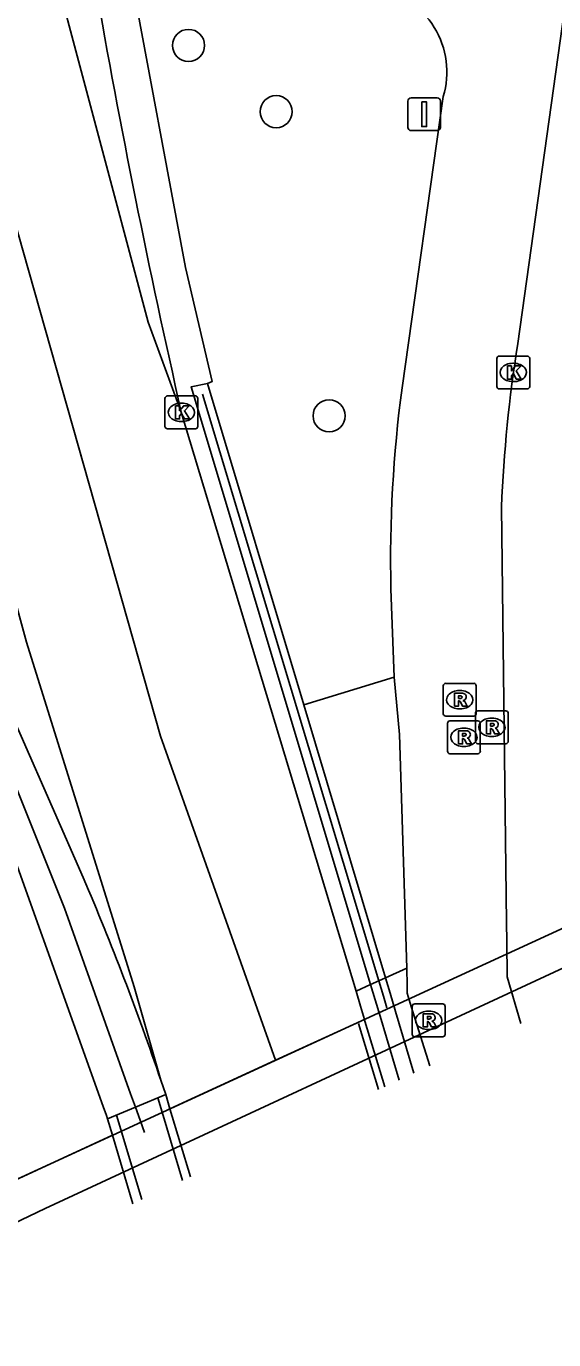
# Model space of a CAD drawing. Extents: x 160806 to 161707, y 383697 to 384148.
# Drawn here: x 161267.98 to 161284.05, y 383743.17 to 383783.17 of the extents above; entities that cross this region are included whole.
import ezdxf

# ---------------------------------------------------------------- set-up
doc = ezdxf.new("R2010")
doc.units = 0
for name, color, linetype in [('IMGEO_Boom', 7, 'Continuous'), ('IMGEO_Fietspad_open', 7, 'Continuous'), ('IMGEO_Hek', 7, 'Continuous'), ('IMGEO_Kolk', 7, 'Continuous'), ('IMGEO_Lijnafwatering', 7, 'Continuous'), ('IMGEO_Muur', 7, 'Continuous'), ('IMGEO_Rijbaan_lokaal_gesloten', 7, 'Continuous'), ('IMGEO_Rioolput', 7, 'Continuous'), ('IMGEO_Spoorbaan_open', 7, 'Continuous'), ('IMGEO_Terreindeel_gesloten', 7, 'Continuous'), ('IMGEO_Verkeersbordpaal', 7, 'Continuous'), ('IMGEO_Verkeerseiland_open', 7, 'Continuous'), ('IMGEO_Voetpad_open', 7, 'Continuous')]:
    doc.layers.add(name, color=color, linetype=linetype)

msp = doc.modelspace()

# ---------------------------------------------------------------- linework, layer by layer
at = {"layer": 'IMGEO_Boom'}
for centre in [(161272.923, 383782.592), (161275.593, 383780.573), (161277.205, 383771.308)]:
    msp.add_circle(centre, 0.489, dxfattribs=at)
at = {"layer": 'IMGEO_Fietspad_open'}
for points in [[(161288.857, 383815.733), (161288.794, 383815.268), (161282.95, 383773.511)], [(161280.68, 383781.031), (161279.429, 383772.165)], [(161282.453, 383768.528), (161282.607, 383755.867), (161282.614, 383755.304), (161282.627, 383754.217), (161283.047, 383752.799)], [(161279.09, 383766.034), (161279.182, 383763.346)], [(161279.182, 383763.346), (161279.35, 383761.601), (161279.571, 383754.484)], [(161280.277, 383751.512), (161279.709, 383753.32), (161279.582, 383753.724), (161279.579, 383753.954), (161279.571, 383754.484)]]:
    msp.add_lwpolyline(points, dxfattribs=at)
for centre, radius, start, end in [((161278.181, 383781.78), 2.609, 343.3119, 79.6269), ((161326.663, 383766.635), 44.25, 171.0604, 177.548), ((161317.98, 383766.959), 38.901, 172.3085, 181.3619)]:
    msp.add_arc(centre, radius, start, end, dxfattribs=at)
at = {"layer": 'IMGEO_Hek'}
for points in [[(161273.348, 383771.968), (161278.72, 383754.097)], [(161271.16, 383750.654), (161269.143, 383756.311), (161266.449, 383763.014), (161265.912, 383764.193)], [(161278.72, 383754.097), (161278.859, 383753.634)], [(161278.859, 383753.634), (161278.966, 383753.279)], [(161271.306, 383750.247), (161271.16, 383750.654)], [(161271.58, 383749.479), (161271.394, 383750), (161271.306, 383750.247)]]:
    msp.add_lwpolyline(points, dxfattribs=at)
at = {"layer": 'IMGEO_Kolk'}
for p, q in [((161282.313, 383772.203), (161282.313, 383773.055)), ((161282.388, 383773.129), (161283.24, 383773.129)), ((161283.314, 383773.055), (161283.314, 383772.203)), ((161282.801, 383772.909), (161282.826, 383772.909)), ((161282.824, 383772.349), (161282.799, 383772.349)), ((161272.205, 383770.987), (161272.205, 383771.839)), ((161272.28, 383771.913), (161273.132, 383771.913)), ((161273.206, 383771.839), (161273.206, 383770.987)), ((161283.24, 383772.129), (161282.388, 383772.129)), ((161272.693, 383771.693), (161272.718, 383771.693)), ((161272.716, 383771.133), (161272.691, 383771.133)), ((161273.132, 383770.913), (161272.28, 383770.913))]:
    msp.add_line(p, q, dxfattribs=at)
for points in [[(161282.313, 383772.203), (161282.313, 383773.055)], [(161282.388, 383773.129), (161283.24, 383773.129)], [(161283.314, 383773.055), (161283.314, 383772.203)], [(161282.634, 383772.829), (161282.757, 383772.829), (161282.757, 383772.678), (161282.887, 383772.829), (161283.051, 383772.829), (161282.905, 383772.678), (161283.058, 383772.429), (161282.906, 383772.429), (161282.821, 383772.593), (161282.757, 383772.526), (161282.757, 383772.429), (161282.634, 383772.429), (161282.634, 383772.829)], [(161272.205, 383770.987), (161272.205, 383771.839)], [(161272.28, 383771.913), (161273.132, 383771.913)], [(161273.206, 383771.839), (161273.206, 383770.987)], [(161283.24, 383772.129), (161282.388, 383772.129)], [(161272.526, 383771.613), (161272.649, 383771.613), (161272.649, 383771.462), (161272.779, 383771.613), (161272.943, 383771.613), (161272.797, 383771.462), (161272.95, 383771.213), (161272.798, 383771.213), (161272.713, 383771.377), (161272.649, 383771.31), (161272.649, 383771.213), (161272.526, 383771.213), (161272.526, 383771.613)], [(161273.132, 383770.913), (161272.28, 383770.913)]]:
    msp.add_lwpolyline(points, dxfattribs=at)
for centre, start, end in [((161282.39, 383773.053), 91.552, 178.448), ((161282.39, 383773.053), 91.552, 178.448), ((161283.238, 383773.053), 1.552, 88.448), ((161283.238, 383773.053), 1.552, 88.448), ((161282.39, 383772.205), 181.552, 268.448), ((161282.39, 383772.205), 181.552, 268.448), ((161283.238, 383772.205), 271.552, 358.448), ((161283.238, 383772.205), 271.552, 358.448), ((161272.282, 383771.837), 91.552, 178.448), ((161272.282, 383771.837), 91.552, 178.448), ((161273.13, 383771.837), 1.552, 88.448), ((161273.13, 383771.837), 1.552, 88.448), ((161272.282, 383770.989), 181.552, 268.448), ((161272.282, 383770.989), 181.552, 268.448), ((161273.13, 383770.989), 271.552, 358.448), ((161273.13, 383770.989), 271.552, 358.448)]:
    msp.add_arc(centre, 0.0765, start, end, dxfattribs=at)
for centre, major_axis, ratio, start_param, end_param in [((161282.8, 383772.629), (-0.387, 0.002), 0.722429, 4.712389, 7.853982), ((161282.825, 383772.629), (-0.39, 0.002), 0.717154, 1.570796, 4.712389), ((161272.692, 383771.413), (-0.387, 0.002), 0.722429, 4.712389, 7.853982), ((161272.717, 383771.413), (-0.39, 0.002), 0.717154, 1.570796, 4.712389)]:
    msp.add_ellipse(centre, major_axis=major_axis, ratio=ratio, start_param=start_param, end_param=end_param, dxfattribs=at)
at = {"layer": 'IMGEO_Lijnafwatering'}
for points in [[(161278.103, 383752.803), (161278.71, 383750.784)], [(161271.986, 383750.534), (161272.146, 383750), (161272.742, 383748.012)], [(161270.729, 383750.004), (161271.498, 383747.434)]]:
    msp.add_lwpolyline(points, dxfattribs=at)
at = {"layer": 'IMGEO_Muur'}
for points in [[(161278.921, 383754.188), (161278.72, 383754.097), (161278.469, 383753.982)], [(161278.921, 383754.188), (161279.06, 383753.724), (161279.226, 383753.168), (161279.789, 383751.285)], [(161279.339, 383751.076), (161278.757, 383753.024), (161278.607, 383753.522), (161278.469, 383753.982)]]:
    msp.add_lwpolyline(points, dxfattribs=at)
at = {"layer": 'IMGEO_Rijbaan_lokaal_gesloten'}
for points in [[(161272.703, 383771.417), (161271.69, 383774.162), (161268.422, 383786.436), (161264.696, 383801.082), (161262.513, 383809.751), (161261.079, 383815.554), (161260.191, 383819.388), (161259.009, 383825.191), (161255.351, 383843.932), (161255.223, 383844.644)], [(161252.374, 383843.765), (161253.35, 383838.619), (161254.467, 383832.736), (161257.59, 383817.205), (161262.593, 383796.907), (161267.226, 383778.65), (161272.066, 383761.555), (161275.575, 383751.679)], [(161272.079, 383751.073), (161271.27, 383753.915), (161267.992, 383764.419), (161264.266, 383778.033), (161260.199, 383793.827), (161258.251, 383801.656), (161254.931, 383815.431), (161252.101, 383829.184), (161249.639, 383841.943), (161249.469, 383842.867)], [(161278.024, 383753.78), (161272.703, 383771.417)], [(161263.126, 383769.895), (161266.642, 383760.526), (161270.321, 383750.272), (161270.419, 383750), (161270.458, 383749.89)], [(161269.714, 383757.243), (161266.873, 383763.706)], [(161278.024, 383753.78), (161278.161, 383753.324), (161278.282, 383752.924)], [(161278.282, 383752.924), (161275.575, 383751.679)], [(161278.899, 383750.872), (161278.899, 383750.872), (161278.297, 383752.874), (161278.282, 383752.924)], [(161275.575, 383751.679), (161272.358, 383750.199)], [(161272.227, 383750.635), (161272.079, 383751.073)], [(161272.358, 383750.199), (161272.227, 383750.635)], [(161272.358, 383750.199), (161272.98, 383748.123)], [(161270.458, 383749.89), (161270.606, 383749.394)], [(161270.606, 383749.394), (161267.617, 383748.019)], [(161271.23, 383747.31), (161271.23, 383747.31), (161270.606, 383749.394)]]:
    msp.add_lwpolyline(points, dxfattribs=at)
for centre, radius, start, end in [((161531.086, 383830.094), 264.962, 189.91668, 192.79439), ((161189.385, 383722.914), 87.357, 18.80469, 23.1396)]:
    msp.add_arc(centre, radius, start, end, dxfattribs=at)
at = {"layer": 'IMGEO_Rioolput'}
for p, q in [((161280.683, 383762.234), (161280.683, 383763.086)), ((161280.758, 383763.16), (161281.61, 383763.16)), ((161281.684, 383763.086), (161281.684, 383762.234)), ((161281.171, 383762.94), (161281.196, 383762.94)), ((161281.194, 383762.38), (161281.169, 383762.38)), ((161281.661, 383761.395), (161281.661, 383762.247)), ((161281.736, 383762.321), (161282.588, 383762.321)), ((161282.662, 383762.247), (161282.662, 383761.395)), ((161281.61, 383762.16), (161280.758, 383762.16)), ((161280.81, 383761.091), (161280.81, 383761.943)), ((161280.885, 383762.017), (161281.737, 383762.017)), ((161281.298, 383761.797), (161281.323, 383761.797)), ((161281.811, 383761.943), (161281.811, 383761.091)), ((161282.149, 383762.101), (161282.174, 383762.101)), ((161282.172, 383761.541), (161282.147, 383761.541)), ((161281.737, 383761.017), (161280.885, 383761.017)), ((161281.321, 383761.237), (161281.296, 383761.237)), ((161282.588, 383761.321), (161281.736, 383761.321)), ((161279.812, 383753.394), (161280.664, 383753.394)), ((161279.737, 383752.468), (161279.737, 383753.32)), ((161280.225, 383753.174), (161280.25, 383753.174)), ((161280.738, 383753.32), (161280.738, 383752.468)), ((161280.248, 383752.614), (161280.223, 383752.614)), ((161280.664, 383752.394), (161279.812, 383752.394))]:
    msp.add_line(p, q, dxfattribs=at)
for points in [[(161280.683, 383762.234), (161280.683, 383763.086)], [(161280.758, 383763.16), (161281.61, 383763.16)], [(161281.684, 383763.086), (161281.684, 383762.234)], [(161281.272, 383762.858), (161281.02, 383762.86), (161281.02, 383762.46)], [(161281.02, 383762.46), (161281.144, 383762.46), (161281.144, 383762.622), (161281.155, 383762.622)], [(161281.198, 383762.779), (161281.144, 383762.779), (161281.144, 383762.698)], [(161281.144, 383762.698), (161281.196, 383762.698)], [(161281.202, 383762.593), (161281.273, 383762.46), (161281.413, 383762.46), (161281.348, 383762.586)], [(161281.661, 383761.395), (161281.661, 383762.247)], [(161281.736, 383762.321), (161282.588, 383762.321)], [(161282.662, 383762.247), (161282.662, 383761.395)], [(161281.61, 383762.16), (161280.758, 383762.16)], [(161280.81, 383761.091), (161280.81, 383761.943)], [(161280.885, 383762.017), (161281.737, 383762.017)], [(161281.811, 383761.943), (161281.811, 383761.091)], [(161282.25, 383762.019), (161281.998, 383762.021), (161281.998, 383761.621)], [(161282.176, 383761.94), (161282.122, 383761.94), (161282.122, 383761.859)], [(161282.122, 383761.859), (161282.174, 383761.859)], [(161281.399, 383761.715), (161281.147, 383761.717), (161281.147, 383761.317)], [(161281.147, 383761.317), (161281.271, 383761.317), (161281.271, 383761.479), (161281.282, 383761.479)], [(161281.325, 383761.636), (161281.271, 383761.636), (161281.271, 383761.555)], [(161281.271, 383761.555), (161281.323, 383761.555)], [(161281.329, 383761.45), (161281.4, 383761.317), (161281.54, 383761.317), (161281.475, 383761.443)], [(161281.998, 383761.621), (161282.122, 383761.621), (161282.122, 383761.783), (161282.133, 383761.783)], [(161282.18, 383761.754), (161282.251, 383761.621), (161282.391, 383761.621), (161282.326, 383761.747)], [(161281.737, 383761.017), (161280.885, 383761.017)], [(161282.588, 383761.321), (161281.736, 383761.321)], [(161279.812, 383753.394), (161280.664, 383753.394)], [(161279.737, 383752.468), (161279.737, 383753.32)], [(161280.326, 383753.092), (161280.074, 383753.094), (161280.074, 383752.694)], [(161280.252, 383753.013), (161280.198, 383753.013), (161280.198, 383752.932)], [(161280.738, 383753.32), (161280.738, 383752.468)], [(161280.074, 383752.694), (161280.198, 383752.694), (161280.198, 383752.856), (161280.209, 383752.856)], [(161280.198, 383752.932), (161280.25, 383752.932)], [(161280.256, 383752.827), (161280.327, 383752.694), (161280.467, 383752.694), (161280.402, 383752.82)], [(161280.664, 383752.394), (161279.812, 383752.394)]]:
    msp.add_lwpolyline(points, dxfattribs=at)
for centre, radius, start, end in [((161280.76, 383763.084), 0.0765, 91.552, 178.448), ((161280.76, 383763.084), 0.0765, 91.552, 178.448), ((161281.608, 383763.084), 0.0765, 1.552, 88.448), ((161281.608, 383763.084), 0.0765, 1.552, 88.448), ((161281.154, 383762.569), 0.0533, 26.0293, 88.6989), ((161281.18, 383762.887), 0.19, 274.7715, 282.9687), ((161281.204, 383762.683), 0.0964, 77.0061, 93.1865), ((161281.218, 383762.74), 0.0378, 276.6634, 79.6772), ((161281.271, 383762.748), 0.109, 350.3612, 89.416), ((161281.269, 383762.748), 0.112, 277.5842, 350.9817), ((161281.253, 383762.533), 0.108, 29.5134, 73.7905), ((161280.76, 383762.236), 0.0765, 181.552, 268.448), ((161280.76, 383762.236), 0.0765, 181.552, 268.448), ((161281.608, 383762.236), 0.0765, 271.552, 358.448), ((161281.608, 383762.236), 0.0765, 271.552, 358.448), ((161281.738, 383762.245), 0.0765, 91.552, 178.448), ((161281.738, 383762.245), 0.0765, 91.552, 178.448), ((161282.586, 383762.245), 0.0765, 1.552, 88.448), ((161282.586, 383762.245), 0.0765, 1.552, 88.448), ((161280.887, 383761.941), 0.0765, 91.552, 178.448), ((161280.887, 383761.941), 0.0765, 91.552, 178.448), ((161281.735, 383761.941), 0.0765, 1.552, 88.448), ((161281.735, 383761.941), 0.0765, 1.552, 88.448), ((161282.158, 383762.048), 0.19, 274.7715, 282.9687), ((161282.182, 383761.844), 0.0964, 77.0061, 93.1865), ((161282.196, 383761.901), 0.0378, 276.6634, 79.6772), ((161282.249, 383761.909), 0.109, 350.3612, 89.416), ((161282.247, 383761.909), 0.112, 277.5842, 350.9817), ((161282.231, 383761.694), 0.108, 29.5134, 73.7905), ((161281.281, 383761.426), 0.0533, 26.0293, 88.6989), ((161281.307, 383761.744), 0.19, 274.7715, 282.9687), ((161281.331, 383761.54), 0.0964, 77.0061, 93.1865), ((161281.345, 383761.597), 0.0378, 276.6634, 79.6772), ((161281.398, 383761.605), 0.109, 350.3612, 89.416), ((161281.396, 383761.605), 0.112, 277.5842, 350.9817), ((161281.38, 383761.39), 0.108, 29.5134, 73.7905), ((161281.738, 383761.397), 0.0765, 181.552, 268.448), ((161281.738, 383761.397), 0.0765, 181.552, 268.448), ((161282.132, 383761.73), 0.0533, 26.0293, 88.6989), ((161282.586, 383761.397), 0.0765, 271.552, 358.448), ((161282.586, 383761.397), 0.0765, 271.552, 358.448), ((161280.887, 383761.093), 0.0765, 181.552, 268.448), ((161280.887, 383761.093), 0.0765, 181.552, 268.448), ((161281.735, 383761.093), 0.0765, 271.552, 358.448), ((161281.735, 383761.093), 0.0765, 271.552, 358.448), ((161279.814, 383753.318), 0.0765, 91.552, 178.448), ((161279.814, 383753.318), 0.0765, 91.552, 178.448), ((161280.662, 383753.318), 0.0765, 1.552, 88.448), ((161280.662, 383753.318), 0.0765, 1.552, 88.448), ((161280.258, 383752.917), 0.0964, 77.0061, 93.1865), ((161280.272, 383752.974), 0.0378, 276.6634, 79.6772), ((161280.325, 383752.982), 0.109, 350.3612, 89.416), ((161280.208, 383752.803), 0.0533, 26.0293, 88.6989), ((161280.234, 383753.121), 0.19, 274.7715, 282.9687), ((161280.323, 383752.982), 0.112, 277.5842, 350.9817), ((161280.307, 383752.767), 0.108, 29.5134, 73.7905), ((161279.814, 383752.47), 0.0765, 181.552, 268.448), ((161279.814, 383752.47), 0.0765, 181.552, 268.448), ((161280.662, 383752.47), 0.0765, 271.552, 358.448), ((161280.662, 383752.47), 0.0765, 271.552, 358.448)]:
    msp.add_arc(centre, radius, start, end, dxfattribs=at)
for centre, major_axis, ratio, start_param, end_param in [((161281.17, 383762.66), (-0.387, 0.002), 0.722429, 4.712389, 7.853982), ((161281.195, 383762.66), (-0.39, 0.002), 0.717154, 1.570796, 4.712389), ((161281.297, 383761.517), (-0.387, 0.002), 0.722429, 4.712389, 7.853982), ((161281.322, 383761.517), (-0.39, 0.002), 0.717154, 1.570796, 4.712389), ((161282.148, 383761.821), (-0.387, 0.002), 0.722429, 4.712389, 7.853982), ((161282.173, 383761.821), (-0.39, 0.002), 0.717154, 1.570796, 4.712389), ((161280.224, 383752.894), (-0.387, 0.002), 0.722429, 4.712389, 7.853982), ((161280.249, 383752.894), (-0.39, 0.002), 0.717154, 1.570796, 4.712389)]:
    msp.add_ellipse(centre, major_axis=major_axis, ratio=ratio, start_param=start_param, end_param=end_param, dxfattribs=at)
at = {"layer": 'IMGEO_Spoorbaan_open'}
msp.add_lwpolyline([(161285.947, 383755.338), (161284.345, 383754.49), (161268.558, 383747.163), (161262.971, 383744.495), (161259.937, 383743.21), (161257.671, 383742.18)], dxfattribs=at)
at = {"layer": 'IMGEO_Terreindeel_gesloten'}
msp.add_lwpolyline([(161285.947, 383755.338), (161285.655, 383756.314), (161257.339, 383743.293), (161257.671, 383742.18)], dxfattribs=at)
at = {"layer": 'IMGEO_Verkeersbordpaal'}
for p, q in [((161279.706, 383780.996), (161280.496, 383780.996)), ((161280.496, 383780.996), (161279.706, 383780.996)), ((161279.606, 383780.096), (161279.606, 383780.896)), ((161279.606, 383780.896), (161279.606, 383780.096)), ((161280.596, 383780.896), (161280.596, 383780.096)), ((161280.596, 383780.096), (161280.596, 383780.896)), ((161280.496, 383779.996), (161279.706, 383779.996)), ((161279.706, 383779.996), (161280.496, 383779.996))]:
    msp.add_line(p, q, dxfattribs=at)
msp.add_lwpolyline([(161280.026, 383780.871), (161280.176, 383780.871), (161280.176, 383780.121), (161280.026, 383780.121), (161280.026, 383780.871)], dxfattribs=at)
for centre, start, end in [((161279.706, 383780.896), 90, 180), ((161279.706, 383780.896), 90, 180), ((161280.496, 383780.896), 0, 90), ((161280.496, 383780.896), 360, 90), ((161279.706, 383780.096), 180, 270), ((161279.706, 383780.096), 180, 270), ((161280.496, 383780.096), 270, 0), ((161280.496, 383780.096), 270, 0)]:
    msp.add_arc(centre, 0.1, start, end, dxfattribs=at)
at = {"layer": 'IMGEO_Verkeerseiland_open'}
for points in [[(161273.498, 383772.298), (161273.646, 383772.356), (161272.829, 383775.827), (161271.16, 383784.813), (161274.179, 383785.313)], [(161278.469, 383753.982), (161273, 383772.189), (161273.498, 383772.298)], [(161273.498, 383772.298), (161276.431, 383762.503)], [(161278.469, 383753.982), (161278.024, 383753.78)], [(161272.227, 383750.635), (161271.306, 383750.247), (161270.458, 383749.89)]]:
    msp.add_lwpolyline(points, dxfattribs=at)
at = {"layer": 'IMGEO_Voetpad_open'}
for points in [[(161279.182, 383763.346), (161276.431, 383762.503)], [(161276.431, 383762.503), (161278.921, 383754.188)], [(161279.571, 383754.484), (161278.921, 383754.188)]]:
    msp.add_lwpolyline(points, dxfattribs=at)

doc.saveas('drawing.dxf')
